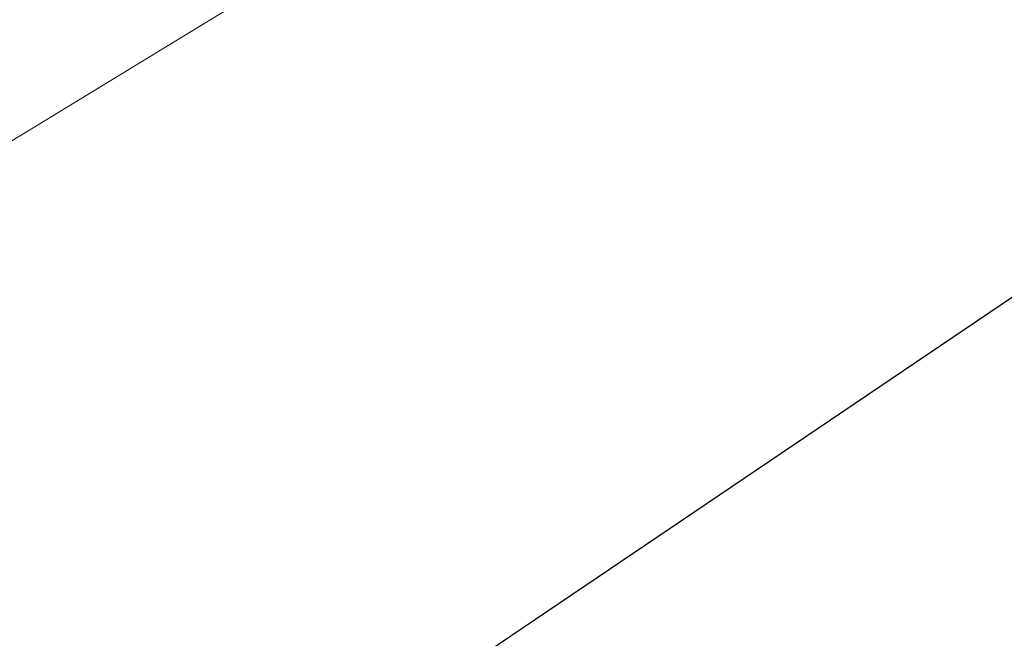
# Model space of a CAD drawing. Header units: metres. Extents: x 163628 to 167855, y 402678 to 405435.
# Tile 368 of 656: x 167385.46 to 167387.08, y 404846.56 to 404847.57. Entities that reach past the tile are written whole.
import ezdxf
from ezdxf import colors
from ezdxf.entities.mleader import LeaderData, LeaderLine
from ezdxf.math import Vec2, Vec3

# ---------------------------------------------------------------- set-up
doc = ezdxf.new("R2010")
doc.units = ezdxf.units.M
for name, color, linetype, lineweight in [('X-CA190022.004-UO-BGT_Ondergrond$0$GE_367_OWGBerm_groenvoorziening_grasenk_GEM', 253, 'Continuous', 9), ('X-CA190022.004-UO-BGT_Ondergrond$0$GE_523_WTDGreppel_drogesloot_Vlak_GEM', 253, 'Continuous', 9), ('X-CA190022.004-UO-DWM_Snelfietsroute$0$N-WE-GW-BERM-G', 125, 'Continuous', 25), ('X-CA190022.004-UO-TXT_Tekst 1op200$0$X-XX-AL-T25- LEADER BOVENGROND EN ONDERGRONDSE INFRA', 7, 'Continuous', 25)]:
    doc.layers.add(name, color=color, linetype=linetype, lineweight=lineweight)
doc.styles.add('X-CA190022.004-UO-TXT_Tekst 1op200$0$NLCS-ISO-M200-T25', font='NLCS-ISO.ttf', dxfattribs={"height": 0.5})

msp = doc.modelspace()

# ---------------------------------------------------------------- linework, layer by layer
at = {"layer": 'X-CA190022.004-UO-BGT_Ondergrond$0$GE_367_OWGBerm_groenvoorziening_grasenk_GEM', "flags": 128}
msp.add_lwpolyline([(167428.736, 404873.653), (167429.605, 404872.017), (167421.604, 404868.715), (167413.318, 404864.38), (167356.353, 404829.62)], dxfattribs=at)
at = {"layer": 'X-CA190022.004-UO-BGT_Ondergrond$0$GE_523_WTDGreppel_drogesloot_Vlak_GEM', "flags": 128}
msp.add_lwpolyline([(167358.307, 404826.13), (167275.473, 404779.745), (167230.219, 404757.556), (167229.015, 404761.988), (167269.084, 404781.856), (167356.353, 404829.62), (167413.318, 404864.38)], dxfattribs=at)
at = {"layer": 'X-CA190022.004-UO-DWM_Snelfietsroute$0$N-WE-GW-BERM-G', "elevation": 9.2251, "flags": 128}
msp.add_lwpolyline([(167368.8096, 404835.8596), (167373.0552, 404838.5052), (167373.9925, 404838.8824), (167377.324, 404841.1109), (167381.6441, 404843.6282), (167385.8757, 404846.2981), (167390.0274, 404849.1055), (167394.4241, 404851.3836), (167394.4768, 404851.4), (167395.0753, 404851.7923), (167398.7107, 404853.765), (167398.8852, 404853.7823), (167399.9041, 404854.138), (167400.7468, 404854.7908), (167401.5602, 404855.486), (167402.3886, 404856.1516), (167403.4001, 404856.5328), (167404.3253, 404857.0518), (167405.0984, 404857.7963)], dxfattribs=at)

# ---------------------------------------------------------------- next in the draw order: leaders
at = {"layer": 'X-CA190022.004-UO-TXT_Tekst 1op200$0$X-XX-AL-T25- LEADER BOVENGROND EN ONDERGRONDSE INFRA'}
ml = msp.add_multileader_mtext('Standard', dxfattribs=at)
ml.set_content('Turfven, aanbrengen straatkolken met streklaag in berm, water vanaf percelen afvangen in berm (opsluitband met 5cm zicht) en afvoeren richting bestaande watergang.', color=256, style='X-CA190022.004-UO-TXT_Tekst 1op200$0$NLCS-ISO-M200-T25')
ml.set_leader_properties(color=256, linetype='ByLayer', lineweight=-1)
ml.build(insert=Vec2(0, 0))
ml.multileader.update_dxf_attribs({"text_left_attachment_type": 5, "text_right_attachment_type": 5, "dogleg_length": 0.5, "arrow_head_size": 0.5})
ctx = ml.context
ctx.base_point, ctx.char_height, ctx.arrow_head_size, ctx.landing_gap_size, ctx.plane_origin, ctx.plane_x_axis, ctx.plane_y_axis = Vec3(167386.9328, 404835.4671), 0.5, 0.5, 0.18, Vec3(167400.892, 404831.4707), Vec3(0.78715, 0.616761), Vec3(-0.616761, 0.78715)
ctx.left_attachment, ctx.right_attachment = 5, 5
notes = []
notes.append((ctx, [(0, (1, 1, 0), (167396.2488, 404842.7665), (-0.78715, -0.616761), 0.5, [(0, [(167392.4973, 404847.8794)], 0, [])])]))
ctx.mtext.insert, ctx.mtext.text_direction, ctx.mtext.rotation, ctx.mtext.width, ctx.mtext.defined_height, ctx.mtext.flow_direction = Vec3(167384.0729, 404839.409), Vec3(0.78715, 0.616761), 0.664621, 11.311224, 3.9793, 5
ctx.mtext.has_bg_fill, ctx.mtext.bg_color, ctx.mtext.bg_scale_factor, ctx.mtext.bg_transparency, ctx.mtext.use_window_bg_color = 1, -1027028792, 1.5, 0, 1
for ctx, leaders in notes:
    for number, flags, end, landing, length, lines in leaders:
        leader = LeaderData()
        leader.index, (leader.has_last_leader_line, leader.has_dogleg_vector, leader.attachment_direction) = number, flags
        leader.last_leader_point, leader.dogleg_vector, leader.dogleg_length = Vec3(end), Vec3(landing), length
        for number, points, colour, breaks in lines:
            line = LeaderLine()
            line.index, line.vertices, line.color, line.breaks = number, Vec3.list(points), colors.encode_raw_color(colour), breaks
            leader.lines.append(line)
        ctx.leaders.append(leader)

doc.saveas('drawing.dxf')
